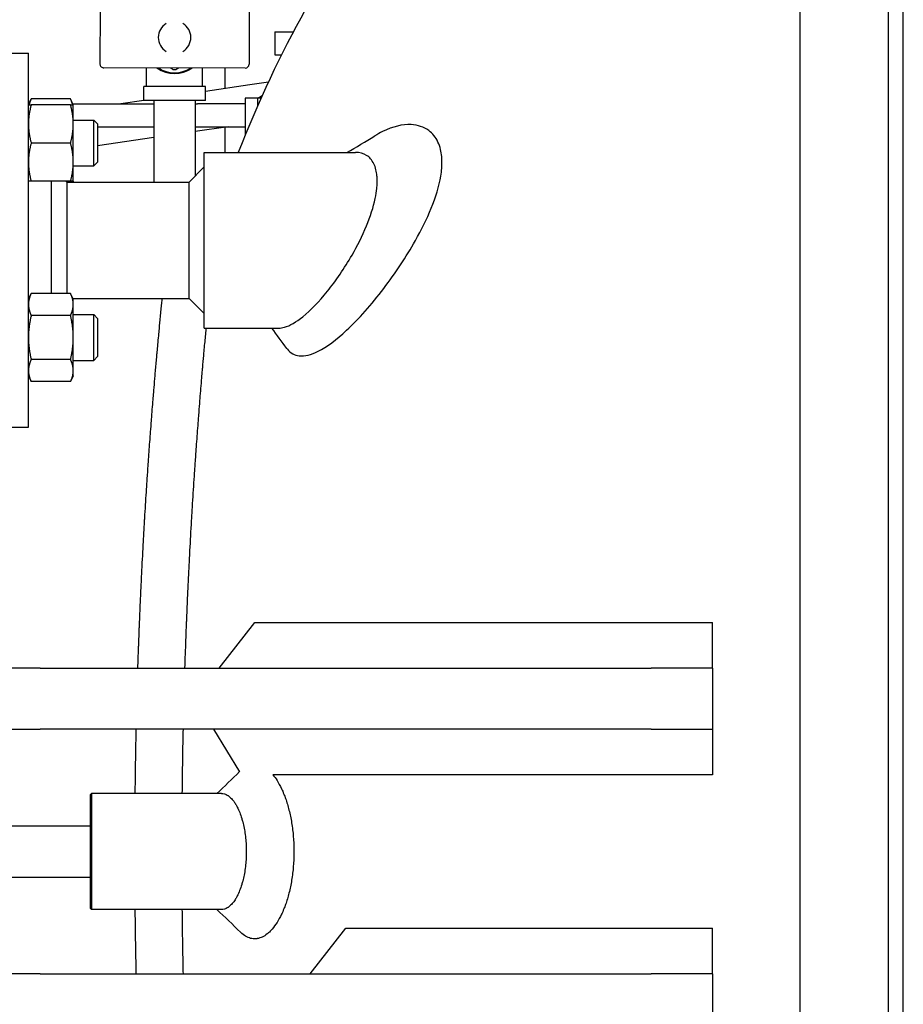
# Model space of a CAD drawing. Header units: inches. Extents: x 18 to 846, y -67 to 561.
# Tile 321 of 656: x 317 to 332, y 473 to 489. Entities that reach past the tile are written whole.
import ezdxf

# ---------------------------------------------------------------- set-up
doc = ezdxf.new("R2010")
doc.units = ezdxf.units.IN
doc.header["$LTSCALE"] = 24
doc.header["$MEASUREMENT"] = 0
doc.layers.add('Dimension (ANSI)', color=7, linetype='Continuous', lineweight=25)
doc.layers.add('Visible (ANSI)', color=7, linetype='Continuous', lineweight=30)
doc.styles.add('Note Text (ANSI)', font='tahoma.ttf')
doc.dimstyles.new('SB Fraction-16 (ANSI)', dxfattribs={"dimscale": 24, "dimtxt": 0.125, "dimasz": 0.098425, "dimexe": 0.125, "dimexo": 0.0625, "dimgap": 0.031496, "dimtad": 0, "dimtih": 1, "dimtoh": 1, "dimdec": 4, "dimrnd": 1e-08, "dimzin": 0, "dimdsep": 46, "dimlunit": 5, "dimtxsty": 'Note Text (ANSI)', "dimcen": 0.09, "dimdle": 0.393701, "dimclrd": 256, "dimclre": 256, "dimclrt": 256, "dimadec": 0, "dimazin": 3, "dimtfac": 0.96, "dimtofl": 0, "dimtmove": 0, "dimatfit": 3, "dimfxl": 1, "dimfrac": 2, "dimtolj": 1, "dimtzin": 12, "dimlwd": -1, "dimlwe": -1, "dimarcsym": 0})

# ---------------------------------------------------------------- blocks, each defined once
blk = doc.blocks.new('*D18')
at = {"layer": 'Defpoints', "color": 0, "transparency": 16777216}
for p in [(331.678, 544.007), (242.86, 406.007), (331.678, 406.007)]:
    blk.add_point(p, dxfattribs=at)
at = {"layer": 'Dimension (ANSI)', "transparency": 16777216}
for p, q in [((330.178, 544.007), (239.86, 544.007)), ((242.86, 541.645), (242.86, 486.331)), ((242.86, 408.369), (242.86, 481.682)), ((330.178, 406.007), (239.86, 406.007))]:
    blk.add_line(p, q, dxfattribs=at)
for points in [[(242.466, 541.645), (243.253, 541.645), (242.86, 544.007)], [(242.466, 408.369), (243.253, 408.369), (242.86, 406.007)]]:
    blk.add_solid(points, dxfattribs=at)
at = {"layer": 'Dimension (ANSI)', "transparency": 16777216, "insert": (239.783, 485.575), "char_height": 3, "attachment_point": 1, "style": 'Note Text (ANSI)'}
blk.add_mtext('\\A1;138', dxfattribs=at)

msp = doc.modelspace()

# ---------------------------------------------------------------- linework, layer by layer
at = {"layer": 'Visible (ANSI)'}
for p, q in [((331.67843, 406.00673), (331.67843, 544.00673)), ((331.43041, 494.00673), (331.43041, 456.00673)), ((331.43041, 494.00673), (331.43041, 456.00673)), ((329.99328, 456.25673), (329.99328, 493.75673)), ((329.99328, 475.00673), (329.99328, 493.75673)), ((318.53391, 488.79194), (318.53312, 487.88944)), ((320.97391, 488.78979), (320.97312, 487.88729)), ((321.39531, 488.41716), (321.39495, 488.04216)), ((321.39531, 488.41716), (321.69671, 488.41687)), ((316.61263, 488.06673), (317.36263, 488.06673)), ((317.36263, 481.94673), (317.36263, 488.06673)), ((321.39495, 488.04216), (321.50467, 488.04206)), ((320.91006, 487.82435), (318.59606, 487.82638)), ((319.29343, 487.52086), (319.29343, 487.82577)), ((320.21343, 487.52086), (320.21343, 487.82496)), ((320.57643, 487.82464), (320.57643, 487.48833)), ((320.25843, 487.52086), (319.24843, 487.52086)), ((319.24843, 487.29086), (319.24843, 487.52086)), ((320.98538, 487.54813), (320.25843, 487.44182)), ((320.25843, 487.29086), (320.25843, 487.52086)), ((321.28813, 487.5924), (320.98538, 487.54813)), ((317.36263, 487.22272), (317.40771, 487.31941)), ((318.05154, 487.31941), (317.40771, 487.31941)), ((318.09663, 487.22272), (318.05154, 487.31941)), ((319.24843, 487.29412), (318.87591, 487.23964)), ((320.25843, 487.29086), (319.24843, 487.29086)), ((319.41593, 487.29086), (319.41593, 485.95673)), ((320.09093, 487.29086), (320.09093, 486.05753)), ((321.1099, 487.33339), (320.90693, 487.33339)), ((320.90693, 487.33339), (320.90693, 486.72136)), ((321.1099, 487.33339), (321.1099, 487.19869)), ((321.16974, 487.33339), (321.1099, 487.33339)), ((321.11457, 487.33339), (321.1891, 487.37643)), ((317.36263, 487.23964), (317.37052, 487.23964)), ((318.05154, 487.22272), (317.40771, 487.22272)), ((318.08874, 487.23964), (319.41593, 487.23964)), ((318.09663, 486.91022), (318.09663, 487.22272)), ((320.09093, 487.23964), (320.12843, 487.23964)), ((320.90693, 487.23964), (320.12843, 487.23964)), ((318.09663, 486.97272), (318.43013, 486.97272)), ((318.43013, 486.22272), (318.43013, 486.97272)), ((318.49263, 486.91022), (318.43013, 486.97272)), ((318.09663, 486.28522), (318.09663, 486.91022)), ((318.49263, 486.91022), (318.49263, 486.28522)), ((318.49263, 486.86464), (319.41593, 486.86464)), ((320.6309, 486.86464), (320.09093, 486.78568)), ((320.09093, 486.86464), (320.12843, 486.86464)), ((320.12843, 486.86464), (320.90693, 486.86464)), ((320.57643, 486.85668), (320.57643, 486.44423)), ((319.41593, 486.68697), (318.49263, 486.55194)), ((318.05154, 486.59772), (317.40771, 486.59772)), ((320.24013, 483.56923), (320.24013, 486.44423)), ((320.24013, 486.44423), (322.71691, 486.44423)), ((318.09663, 485.97272), (318.09663, 486.28522)), ((318.09663, 486.22272), (318.43013, 486.22272)), ((318.49263, 486.28522), (318.43013, 486.22272)), ((319.99013, 485.95673), (320.24013, 486.20673)), ((318.05154, 485.97272), (317.40771, 485.97272)), ((317.74263, 484.13743), (317.74263, 485.97272)), ((317.99263, 485.95673), (317.97664, 485.97272)), ((317.99263, 485.95673), (319.99013, 485.95673)), ((317.99263, 485.95673), (317.99263, 485.00673)), ((318.09663, 485.97272), (318.08917, 485.95673)), ((319.99013, 485.00673), (319.99013, 485.95673)), ((317.99263, 485.00673), (317.99263, 484.13743)), ((319.99013, 484.05673), (319.99013, 485.00673)), ((317.36263, 484.04074), (317.40771, 484.13743)), ((318.05154, 484.13743), (317.40771, 484.13743)), ((318.09663, 484.04074), (318.05154, 484.13743)), ((318.08917, 484.05673), (319.99013, 484.05673)), ((318.09663, 483.95701), (318.09663, 484.04074)), ((318.09663, 483.41574), (318.09663, 483.95701)), ((319.99013, 484.05673), (320.24013, 483.80673)), ((318.05154, 483.77658), (317.40771, 483.77658)), ((318.09663, 483.79074), (318.43013, 483.79074)), ((318.43013, 483.04074), (318.43013, 483.79074)), ((318.49263, 483.72824), (318.43013, 483.79074)), ((318.49263, 483.72824), (318.49263, 483.10324)), ((320.24013, 483.56923), (321.45755, 483.56923)), ((318.09663, 482.87447), (318.09663, 483.41574)), ((318.49263, 483.10324), (318.43013, 483.04074)), ((318.05154, 483.0549), (317.40771, 483.0549)), ((318.09663, 483.04074), (318.43013, 483.04074)), ((317.36263, 482.79074), (317.40771, 482.69405)), ((318.09663, 482.79074), (318.05154, 482.69405)), ((318.09663, 482.79074), (318.09663, 482.87447)), ((318.05154, 482.69405), (317.40771, 482.69405)), ((316.61263, 481.94673), (317.36263, 481.94673)), ((320.4809, 478.00673), (321.0693, 478.75196)), ((321.0693, 478.75196), (328.55343, 478.75196)), ((328.55343, 478.00673), (328.55343, 478.75196)), ((317.55343, 478.00673), (316.55343, 478.00673)), ((317.55343, 478.00673), (327.55343, 478.00673)), ((328.55343, 478.00673), (327.55343, 478.00673)), ((328.55343, 478.00673), (328.55343, 477.00673)), ((316.55343, 477.00673), (317.55343, 477.00673)), ((327.55343, 477.00673), (317.55343, 477.00673)), ((320.39276, 477.00673), (320.81876, 476.31135)), ((327.55343, 477.00673), (328.55343, 477.00673)), ((328.55343, 477.00673), (328.55343, 476.2615)), ((318.37753, 475.94111), (318.39316, 475.95673)), ((318.37753, 474.07236), (318.37753, 475.94111)), ((318.39316, 475.95673), (318.39316, 474.05673)), ((320.51943, 475.95673), (318.39316, 475.95673)), ((316.17313, 475.42673), (318.37753, 475.42673)), ((329.99328, 456.25673), (329.99328, 475.00673)), ((316.17313, 474.58673), (318.37753, 474.58673)), ((318.37753, 474.07236), (318.39316, 474.05673)), ((320.51943, 474.05673), (318.39316, 474.05673)), ((321.97263, 473.00673), (322.55446, 473.75097)), ((322.55446, 473.75097), (328.55343, 473.75097)), ((328.55343, 473.00673), (328.55343, 473.75097)), ((317.55343, 473.00673), (316.55343, 473.00673)), ((317.55343, 473.00673), (327.55343, 473.00673)), ((328.55343, 473.00673), (327.55343, 473.00673)), ((328.55343, 473.00673), (328.55343, 472.00673))]:
    msp.add_line(p, q, dxfattribs=at)
for centre, radius, start, end in [((319.7535, 488.32536), 0.2665, 121.069685, 238.829657), ((319.7535, 488.32536), 0.2665, 301.069685, 58.829657), ((318.59612, 487.88938), 0.063, 179.949671, 269.949671), ((319.75343, 488.24086), 0.505, 235.312951, 304.586391), ((319.75343, 488.24086), 0.49213, 237.546258, 302.353085), ((319.75343, 488.24086), 0.44291, 267.905473, 272.094527), ((319.75343, 488.24098), 0.44303, 270, 271.960645), ((320.91012, 487.88735), 0.063, 269.949671, 359.949671)]:
    msp.add_arc(centre, radius, start, end, dxfattribs=at)
for points, knots in [([(328.55343, 493.75673), (327.99443, 493.75673), (327.43582, 493.66667), (326.30616, 493.30273), (325.73772, 493.01577), (324.56787, 492.20954), (323.97494, 491.66088), (322.87033, 490.36271), (322.35841, 489.61292), (321.49164, 488.05942), (321.12486, 487.27826), (320.79524, 486.44423)], [0, 0, 0, 0, 0.159713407, 0.159713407, 0.331843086, 0.331843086, 0.531261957, 0.531261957, 0.730680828, 0.730680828, 0.901923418, 0.901923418, 0.901923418, 0.901923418]), ([(319.72812, 487.80087), (319.72855, 487.80063), (319.72898, 487.80039), (319.73187, 487.799), (319.73461, 487.79834), (319.73724, 487.79825)], [-0.1074861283, -0.1074861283, -0.1074861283, -0.1074861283, -0.1038007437, -0.1038007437, -0.0837365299, -0.0837365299, -0.0837365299, -0.0837365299]), ([(319.76962, 487.79825), (319.77225, 487.79834), (319.77499, 487.799), (319.77787, 487.80039), (319.77831, 487.80063), (319.77874, 487.80087)], [-0.241402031, -0.241402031, -0.241402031, -0.241402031, -0.2213378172, -0.2213378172, -0.2176524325, -0.2176524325, -0.2176524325, -0.2176524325]), ([(321.59125, 483.23673), (321.59421, 483.23272), (321.59721, 483.2288), (321.60027, 483.22499), (321.65111, 483.1615), (321.71544, 483.12602), (321.88206, 483.10495), (321.98822, 483.13164), (322.24769, 483.26172), (322.40492, 483.38035), (322.76701, 483.7185), (322.97521, 483.95383), (323.36633, 484.46766), (323.54398, 484.73421), (323.79228, 485.17412), (323.88178, 485.35318), (324.02761, 485.71203), (324.08256, 485.88974), (324.11715, 486.09977), (324.1224, 486.14217), (324.12751, 486.20723), (324.12872, 486.2306), (324.12969, 486.27294), (324.12965, 486.292), (324.12848, 486.33341), (324.12713, 486.35557), (324.12123, 486.4172), (324.11497, 486.45515), (324.09561, 486.53573), (324.08125, 486.57689), (324.02647, 486.69346), (323.97532, 486.75522), (323.83255, 486.86192), (323.7335, 486.89333), (323.48174, 486.90608), (323.32126, 486.86605), (323.11547, 486.76485), (323.07226, 486.7409), (323.02893, 486.71421)], [34.23364595, 34.23364595, 34.23364595, 34.23364595, 34.32286471, 34.32286471, 34.32286471, 35.80728506, 35.80728506, 37.60739687, 37.60739687, 39.81655036, 39.81655036, 42.48412048, 42.48412048, 44.96809272, 44.96809272, 46.58270325, 46.58270325, 48.21651639, 48.21651639, 48.64198315, 48.64198315, 48.88711474, 48.88711474, 49.09407152, 49.09407152, 49.34477196, 49.34477196, 49.80897703, 49.80897703, 50.38965513, 50.38965513, 51.61412338, 51.61412338, 53.26402451, 53.26402451, 55.49633706, 55.49633706, 56.0851961, 56.0851961, 56.0851961, 56.0851961]), ([(321.45755, 483.56923), (321.48747, 483.56923), (321.51922, 483.57414), (321.64334, 483.60952), (321.74477, 483.66918), (321.98156, 483.85973), (322.11922, 484.0028), (322.39449, 484.34526), (322.53275, 484.5464), (322.74563, 484.91687), (322.82721, 485.07888), (322.9575, 485.39475), (323.00729, 485.54677), (323.04946, 485.74765), (323.05823, 485.80271), (323.06636, 485.88265), (323.06822, 485.90908), (323.06991, 485.95543), (323.07008, 485.97558), (323.06916, 486.01744), (323.06792, 486.03896), (323.06257, 486.09485), (323.05708, 486.12773), (323.0405, 486.19526), (323.02854, 486.22864), (322.98418, 486.31927), (322.94387, 486.36453), (322.84375, 486.42851), (322.78287, 486.44423), (322.71691, 486.44423)], [25.93316069, 25.93316069, 25.93316069, 25.93316069, 26.50415136, 26.50415136, 28.06105512, 28.06105512, 29.95158226, 29.95158226, 31.8756514, 31.8756514, 33.24013465, 33.24013465, 34.51222831, 34.51222831, 35.01397029, 35.01397029, 35.27115999, 35.27115999, 35.47761363, 35.47761363, 35.71133356, 35.71133356, 36.10564474, 36.10564474, 36.58155263, 36.58155263, 37.5521907, 37.5521907, 38.61249984, 38.61249984, 38.61249984, 38.61249984]), ([(319.54776, 484.05673), (319.545, 484.02936), (319.54221, 484.00146), (319.53938, 483.97305), (319.53862, 483.96546), (319.53786, 483.95783), (319.5371, 483.95017), (319.53353, 483.91428), (319.52991, 483.8776), (319.52624, 483.84015), (319.52247, 483.80177), (319.51865, 483.76256), (319.51478, 483.72254), (319.51394, 483.71382), (319.51309, 483.70505), (319.51224, 483.69624), (319.50882, 483.66077), (319.50537, 483.62472), (319.50189, 483.58811), (319.50101, 483.57881), (319.50012, 483.56948), (319.49923, 483.56011), (319.49567, 483.52252), (319.49208, 483.48436), (319.48846, 483.44563), (319.48405, 483.39846), (319.47959, 483.35034), (319.4751, 483.30135), (319.47415, 483.29099), (319.47319, 483.28059), (319.47224, 483.27016), (319.4686, 483.23038), (319.46494, 483.19004), (319.46127, 483.1492), (319.46091, 483.14522), (319.46055, 483.14123), (319.4602, 483.13725), (319.45958, 483.13038), (319.45896, 483.12349), (319.45834, 483.11659), (319.45507, 483.08003), (319.45178, 483.04308), (319.44848, 483.00577), (319.44187, 482.93093), (319.43521, 482.85434), (319.42852, 482.77622), (319.42751, 482.76451), (319.42651, 482.75275), (319.42551, 482.74097), (319.42021, 482.67887), (319.41491, 482.61583), (319.4096, 482.55195), (319.40886, 482.54303), (319.40812, 482.5341), (319.40738, 482.52516), (319.40711, 482.52193), (319.40685, 482.51871), (319.40658, 482.51549), (319.4034, 482.47698), (319.40021, 482.43814), (319.39703, 482.39898), (319.38848, 482.29384), (319.37994, 482.1864), (319.37145, 482.07694), (319.37046, 482.06427), (319.36948, 482.05157), (319.3685, 482.03884), (319.36773, 482.02894), (319.36697, 482.01902), (319.36621, 482.00908), (319.36158, 481.94893), (319.35698, 481.88816), (319.35239, 481.8268), (319.35143, 481.81399), (319.35048, 481.80116), (319.34952, 481.7883), (319.34156, 481.68114), (319.33366, 481.57223), (319.32587, 481.46178), (319.32216, 481.40922), (319.31846, 481.35627), (319.3148, 481.30298), (319.31392, 481.29014), (319.31303, 481.27729), (319.31215, 481.26442), (319.30686, 481.187), (319.30162, 481.10885), (319.29644, 481.03006), (319.2956, 481.0173), (319.29477, 481.00452), (319.29393, 480.99172), (319.29167, 480.95705), (319.28942, 480.92226), (319.28718, 480.88735), (319.27825, 480.74809), (319.26951, 480.60666), (319.26101, 480.46347), (319.26027, 480.45115), (319.25954, 480.43882), (319.25882, 480.42647), (319.25775, 480.40845), (319.2567, 480.39041), (319.25564, 480.37233), (319.25403, 480.34471), (319.25243, 480.31701), (319.25083, 480.28926), (319.24857, 480.24979), (319.24632, 480.21018), (319.24409, 480.17045), (319.24342, 480.1585), (319.24275, 480.14655), (319.24208, 480.13458), (319.23356, 479.98169), (319.22533, 479.82693), (319.21743, 479.67065), (319.21587, 479.6398), (319.21432, 479.60889), (319.21279, 479.57792), (319.21224, 479.56684), (319.21169, 479.55575), (319.21115, 479.54466), (319.20682, 479.45671), (319.2026, 479.36826), (319.19849, 479.27938), (319.198, 479.26881), (319.19751, 479.25823), (319.19703, 479.24765), (319.19378, 479.17689), (319.1906, 479.10586), (319.1875, 479.03457), (319.18222, 478.91346), (319.17715, 478.79154), (319.1723, 478.66895), (319.17193, 478.65957), (319.17156, 478.65019), (319.17119, 478.64081), (319.1704, 478.62071), (319.16962, 478.6006), (319.16884, 478.58047), (319.16633, 478.5152), (319.16387, 478.44974), (319.16148, 478.38413), (319.16116, 478.37533), (319.16084, 478.36653), (319.16052, 478.35772), (319.1602, 478.34902), (319.15989, 478.34032), (319.15958, 478.33161), (319.15571, 478.22379), (319.15201, 478.11546), (319.1485, 478.00673)], [0.778215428, 0.778215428, 0.778215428, 0.778215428, 0.781110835, 0.781110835, 0.781110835, 0.781884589, 0.781884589, 0.781884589, 0.78550723, 0.78550723, 0.78550723, 0.789220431, 0.789220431, 0.789220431, 0.790030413, 0.790030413, 0.790030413, 0.793293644, 0.793293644, 0.793293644, 0.794122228, 0.794122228, 0.794122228, 0.797447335, 0.797447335, 0.797447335, 0.80149702, 0.80149702, 0.80149702, 0.802353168, 0.802353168, 0.802353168, 0.805616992, 0.805616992, 0.805616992, 0.805934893, 0.805934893, 0.805934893, 0.806482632, 0.806482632, 0.806482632, 0.809385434, 0.809385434, 0.809385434, 0.81520909, 0.81520909, 0.81520909, 0.816082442, 0.816082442, 0.816082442, 0.820684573, 0.820684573, 0.820684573, 0.821326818, 0.821326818, 0.821326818, 0.821557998, 0.821557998, 0.821557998, 0.824318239, 0.824318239, 0.824318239, 0.831729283, 0.831729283, 0.831729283, 0.832587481, 0.832587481, 0.832587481, 0.833255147, 0.833255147, 0.833255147, 0.837297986, 0.837297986, 0.837297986, 0.838141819, 0.838141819, 0.838141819, 0.845175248, 0.845175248, 0.845175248, 0.848522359, 0.848522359, 0.848522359, 0.849328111, 0.849328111, 0.849328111, 0.854175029, 0.854175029, 0.854175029, 0.854960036, 0.854960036, 0.854960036, 0.857087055, 0.857087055, 0.857087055, 0.865571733, 0.865571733, 0.865571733, 0.86630193, 0.86630193, 0.86630193, 0.867367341, 0.867367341, 0.867367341, 0.868996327, 0.868996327, 0.868996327, 0.871313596, 0.871313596, 0.871313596, 0.872010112, 0.872010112, 0.872010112, 0.880909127, 0.880909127, 0.880909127, 0.882665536, 0.882665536, 0.882665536, 0.883293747, 0.883293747, 0.883293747, 0.88827426, 0.88827426, 0.88827426, 0.888866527, 0.888866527, 0.888866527, 0.892826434, 0.892826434, 0.892826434, 0.899554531, 0.899554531, 0.899554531, 0.900069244, 0.900069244, 0.900069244, 0.901171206, 0.901171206, 0.901171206, 0.904744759, 0.904744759, 0.904744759, 0.905224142, 0.905224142, 0.905224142, 0.905697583, 0.905697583, 0.905697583, 0.911560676, 0.911560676, 0.911560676, 0.911560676]), ([(320.26713, 483.56923), (320.2669, 483.56674), (320.26666, 483.56425), (320.26643, 483.56175), (320.26603, 483.55745), (320.26562, 483.55314), (320.26522, 483.54883), (320.26452, 483.5414), (320.26382, 483.53396), (320.26313, 483.52651), (320.25944, 483.487), (320.25573, 483.44711), (320.25203, 483.4069), (320.2446, 483.32622), (320.23711, 483.24365), (320.22961, 483.15954), (320.22848, 483.14693), (320.22735, 483.13428), (320.22623, 483.1216), (320.2203, 483.05479), (320.21436, 482.98705), (320.20844, 482.9186), (320.20761, 482.90905), (320.20679, 482.89948), (320.20596, 482.8899), (320.20566, 482.88646), (320.20537, 482.88301), (320.20507, 482.87955), (320.20152, 482.83832), (320.19797, 482.79673), (320.19443, 482.7548), (320.1849, 482.64223), (320.17539, 482.5272), (320.16597, 482.41042), (320.16488, 482.39689), (320.16379, 482.38335), (320.1627, 482.36977), (320.16185, 482.35922), (320.16101, 482.34864), (320.16016, 482.33806), (320.15504, 482.27396), (320.14994, 482.2092), (320.14487, 482.14386), (320.14381, 482.13023), (320.14275, 482.11656), (320.14169, 482.10288), (320.13288, 481.98879), (320.12417, 481.87299), (320.11559, 481.75592), (320.1115, 481.70021), (320.10744, 481.64409), (320.10341, 481.58761), (320.10244, 481.57401), (320.10147, 481.56039), (320.1005, 481.54676), (320.09468, 481.46472), (320.08893, 481.38194), (320.08324, 481.2986), (320.08232, 481.2851), (320.08141, 481.27159), (320.08049, 481.25806), (320.07801, 481.2214), (320.07554, 481.18464), (320.07309, 481.14779), (320.06332, 481.00079), (320.05376, 480.85145), (320.04448, 480.70057), (320.04368, 480.68759), (320.04288, 480.6746), (320.04209, 480.66159), (320.04093, 480.64261), (320.03977, 480.62361), (320.03862, 480.60459), (320.03687, 480.57551), (320.03512, 480.54638), (320.03338, 480.5172), (320.03091, 480.4757), (320.02847, 480.43404), (320.02604, 480.39226), (320.02531, 480.3797), (320.02458, 480.36713), (320.02385, 480.35454), (320.01458, 480.19376), (320.00563, 480.03106), (319.99705, 479.86724), (319.99536, 479.8349), (319.99368, 479.8025), (319.99202, 479.77003), (319.99142, 479.75842), (319.99083, 479.7468), (319.99024, 479.73517), (319.98555, 479.64297), (319.98097, 479.55027), (319.97652, 479.45716), (319.97599, 479.44608), (319.97546, 479.43501), (319.97494, 479.42392), (319.97142, 479.34981), (319.96798, 479.27546), (319.96462, 479.2009), (319.95892, 479.07422), (319.95344, 478.94672), (319.9482, 478.81863), (319.9478, 478.80883), (319.9474, 478.79902), (319.947, 478.78922), (319.94615, 478.76822), (319.9453, 478.74721), (319.94447, 478.72619), (319.94175, 478.658), (319.9391, 478.58965), (319.93652, 478.52118), (319.93617, 478.51199), (319.93583, 478.5028), (319.93548, 478.49361), (319.93514, 478.48453), (319.93481, 478.47545), (319.93447, 478.46636), (319.92882, 478.31396), (319.92352, 478.16065), (319.91858, 478.00673)], [0.805432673, 0.805432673, 0.805432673, 0.805432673, 0.805616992, 0.805616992, 0.805616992, 0.805934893, 0.805934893, 0.805934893, 0.806482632, 0.806482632, 0.806482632, 0.809385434, 0.809385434, 0.809385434, 0.81520909, 0.81520909, 0.81520909, 0.816082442, 0.816082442, 0.816082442, 0.820684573, 0.820684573, 0.820684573, 0.821326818, 0.821326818, 0.821326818, 0.821557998, 0.821557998, 0.821557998, 0.824318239, 0.824318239, 0.824318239, 0.831729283, 0.831729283, 0.831729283, 0.832587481, 0.832587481, 0.832587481, 0.833255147, 0.833255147, 0.833255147, 0.837297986, 0.837297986, 0.837297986, 0.838141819, 0.838141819, 0.838141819, 0.845175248, 0.845175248, 0.845175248, 0.848522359, 0.848522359, 0.848522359, 0.849328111, 0.849328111, 0.849328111, 0.854175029, 0.854175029, 0.854175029, 0.854960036, 0.854960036, 0.854960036, 0.857087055, 0.857087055, 0.857087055, 0.865571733, 0.865571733, 0.865571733, 0.86630193, 0.86630193, 0.86630193, 0.867367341, 0.867367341, 0.867367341, 0.868996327, 0.868996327, 0.868996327, 0.871313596, 0.871313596, 0.871313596, 0.872010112, 0.872010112, 0.872010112, 0.880909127, 0.880909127, 0.880909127, 0.882665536, 0.882665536, 0.882665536, 0.883293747, 0.883293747, 0.883293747, 0.88827426, 0.88827426, 0.88827426, 0.888866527, 0.888866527, 0.888866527, 0.892826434, 0.892826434, 0.892826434, 0.899554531, 0.899554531, 0.899554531, 0.900069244, 0.900069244, 0.900069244, 0.901171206, 0.901171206, 0.901171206, 0.904744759, 0.904744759, 0.904744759, 0.905224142, 0.905224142, 0.905224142, 0.905697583, 0.905697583, 0.905697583, 0.913639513, 0.913639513, 0.913639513, 0.913639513]), ([(319.12157, 477.00673), (319.11977, 476.92303), (319.11808, 476.83917), (319.1165, 476.75518), (319.11641, 476.75041), (319.11632, 476.74563), (319.11624, 476.74086), (319.11429, 476.63668), (319.11252, 476.5323), (319.11093, 476.42776), (319.11087, 476.42386), (319.11081, 476.41996), (319.11075, 476.41606), (319.11054, 476.40202), (319.11033, 476.38799), (319.11012, 476.37395), (319.10808, 476.23513), (319.10635, 476.09603), (319.10493, 475.95673)], [0.9293619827, 0.9293619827, 0.9293619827, 0.9293619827, 0.9337940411, 0.9337940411, 0.9337940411, 0.9340458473, 0.9340458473, 0.9340458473, 0.9395419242, 0.9395419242, 0.9395419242, 0.9397471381, 0.9397471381, 0.9397471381, 0.9404848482, 0.9404848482, 0.9404848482, 0.9477801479, 0.9477801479, 0.9477801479, 0.9477801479]), ([(319.89185, 477.00673), (319.89055, 476.9459), (319.88931, 476.885), (319.88813, 476.82404), (319.88803, 476.81907), (319.88794, 476.81411), (319.88784, 476.80914), (319.88576, 476.70077), (319.88385, 476.59219), (319.88214, 476.48352), (319.88208, 476.47946), (319.88201, 476.47541), (319.88195, 476.47135), (319.88172, 476.45676), (319.8815, 476.44217), (319.88128, 476.42758), (319.8789, 476.27094), (319.87692, 476.11395), (319.87532, 475.95673)], [0.9307019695, 0.9307019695, 0.9307019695, 0.9307019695, 0.9337940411, 0.9337940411, 0.9337940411, 0.9340458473, 0.9340458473, 0.9340458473, 0.9395419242, 0.9395419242, 0.9395419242, 0.9397471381, 0.9397471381, 0.9397471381, 0.9404848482, 0.9404848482, 0.9404848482, 0.9484048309, 0.9484048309, 0.9484048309, 0.9484048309]), ([(328.55343, 476.2615), (328.13269, 476.2615), (327.71595, 476.2615), (326.88749, 476.2615), (326.48346, 476.2615), (325.26234, 476.2615), (324.52195, 476.2615), (322.92652, 476.2615), (322.07992, 476.2615), (321.36345, 476.2615)], [-34.06741351, -34.06741351, -34.06741351, -34.06741351, -29.9596097, -29.9596097, -25.75966973, -25.75966973, -16.71848221, -16.71848221, -3.39565443, -3.39565443, -3.39565443, -3.39565443]), ([(321.36345, 476.26149), (321.38629, 476.23375), (321.40912, 476.2021), (321.43081, 476.16779), (321.45583, 476.1282), (321.48084, 476.08264), (321.50395, 476.03387), (321.51698, 476.00637), (321.52987, 475.97694), (321.54228, 475.94608), (321.55186, 475.92226), (321.56114, 475.89762), (321.56999, 475.87251), (321.59026, 475.81503), (321.60949, 475.75128), (321.62608, 475.68545), (321.64272, 475.61939), (321.65762, 475.54753), (321.6695, 475.47458), (321.68139, 475.40152), (321.69085, 475.32389), (321.6971, 475.24572), (321.70333, 475.16793), (321.70659, 475.08741), (321.70661, 475.00753), (321.70661, 475.00726), (321.70661, 475.007), (321.70661, 475.00673)], [0.823380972, 0.823380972, 0.823380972, 0.823380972, 0.842849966, 0.842849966, 0.842849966, 0.865309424, 0.865309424, 0.865309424, 0.877975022, 0.877975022, 0.877975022, 0.887751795, 0.887751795, 0.887751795, 0.91012912, 0.91012912, 0.91012912, 0.932587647, 0.932587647, 0.932587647, 0.955079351, 0.955079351, 0.955079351, 0.977461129, 0.977461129, 0.977461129, 0.977535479, 0.977535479, 0.977535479, 0.977535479]), ([(320.51943, 475.95673), (320.53686, 475.95671), (320.55447, 475.95393), (320.57161, 475.94854), (320.58999, 475.94276), (320.60857, 475.93377), (320.62643, 475.92206), (320.62726, 475.92151), (320.62809, 475.92096), (320.62891, 475.92041), (320.63895, 475.91367), (320.649, 475.90592), (320.65887, 475.89731), (320.66716, 475.89007), (320.67533, 475.88222), (320.68328, 475.8739), (320.70054, 475.85582), (320.71776, 475.8343), (320.73364, 475.81107), (320.74024, 475.80143), (320.74682, 475.7912), (320.75327, 475.78056), (320.76226, 475.76571), (320.77098, 475.75004), (320.77921, 475.73405), (320.79325, 475.70679), (320.80701, 475.67619), (320.81913, 475.64554), (320.8312, 475.61499), (320.84289, 475.58121), (320.85294, 475.54806), (320.85861, 475.52936), (320.86411, 475.50976), (320.86923, 475.48997), (320.87318, 475.4747), (320.87691, 475.45931), (320.88035, 475.4442), (320.88823, 475.40961), (320.89544, 475.37236), (320.90124, 475.33682), (320.90706, 475.30115), (320.91208, 475.26343), (320.91588, 475.22729), (320.91969, 475.1911), (320.92259, 475.15389), (320.92449, 475.11711), (320.92638, 475.08052), (320.92734, 475.04338), (320.92734, 475.00673)], [0.707999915, 0.707999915, 0.707999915, 0.707999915, 0.728658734, 0.728658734, 0.728658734, 0.750822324, 0.750822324, 0.750822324, 0.751851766, 0.751851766, 0.751851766, 0.764352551, 0.764352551, 0.764352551, 0.774847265, 0.774847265, 0.774847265, 0.797647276, 0.797647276, 0.797647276, 0.807117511, 0.807117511, 0.807117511, 0.820323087, 0.820323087, 0.820323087, 0.842849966, 0.842849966, 0.842849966, 0.865309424, 0.865309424, 0.865309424, 0.877975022, 0.877975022, 0.877975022, 0.887751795, 0.887751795, 0.887751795, 0.91012912, 0.91012912, 0.91012912, 0.932587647, 0.932587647, 0.932587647, 0.955079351, 0.955079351, 0.955079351, 0.977461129, 0.977461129, 0.977461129, 0.977461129]), ([(320.92449, 474.89632), (320.9226, 474.85977), (320.91968, 474.82227), (320.91587, 474.78606), (320.91206, 474.74991), (320.90704, 474.71219), (320.90121, 474.67645), (320.89538, 474.64073), (320.88813, 474.60335), (320.88022, 474.56869), (320.87683, 474.55378), (320.87314, 474.53859), (320.86923, 474.52349), (320.86406, 474.50352), (320.8585, 474.48374), (320.85279, 474.46492), (320.84273, 474.43176), (320.83104, 474.398), (320.81889, 474.36731), (320.80671, 474.33655), (320.79294, 474.30603), (320.77891, 474.27882), (320.77078, 474.26306), (320.76214, 474.24756), (320.75325, 474.23288), (320.74671, 474.22207), (320.74003, 474.2117), (320.73332, 474.20191), (320.71741, 474.17871), (320.70021, 474.15726), (320.68293, 474.13919), (320.67509, 474.131), (320.66704, 474.12328), (320.65887, 474.11616), (320.64889, 474.10744), (320.63873, 474.09963), (320.6286, 474.09284), (320.62788, 474.09236), (320.62715, 474.09188), (320.62643, 474.0914), (320.60847, 474.07963), (320.58976, 474.07058), (320.57122, 474.0648), (320.55418, 474.05949), (320.53673, 474.05675), (320.51943, 474.05673)], [0, 0, 0, 0, 0.022507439, 0.022507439, 0.022507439, 0.044983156, 0.044983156, 0.044983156, 0.067441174, 0.067441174, 0.067441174, 0.077099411, 0.077099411, 0.077099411, 0.089871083, 0.089871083, 0.089871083, 0.112369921, 0.112369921, 0.112369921, 0.134909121, 0.134909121, 0.134909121, 0.147966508, 0.147966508, 0.147966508, 0.157579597, 0.157579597, 0.157579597, 0.18037801, 0.18037801, 0.18037801, 0.190712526, 0.190712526, 0.190712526, 0.203350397, 0.203350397, 0.203350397, 0.204251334, 0.204251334, 0.204251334, 0.226570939, 0.226570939, 0.226570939, 0.247073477, 0.247073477, 0.247073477, 0.247073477]), ([(320.92734, 475.00673), (320.92734, 475.00661), (320.92734, 475.00649), (320.92734, 475.00637), (320.92733, 474.96958), (320.92638, 474.93279), (320.92449, 474.89632)], [0.9774611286, 0.9774611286, 0.9774611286, 0.9774611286, 0.9775354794, 0.9775354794, 0.9775354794, 1, 1, 1, 1]), ([(321.6971, 474.76768), (321.69084, 474.68948), (321.68137, 474.61177), (321.66946, 474.53867), (321.65757, 474.46567), (321.64267, 474.39383), (321.62599, 474.32766), (321.60932, 474.26154), (321.58999, 474.1976), (321.56966, 474.14002), (321.56092, 474.11525), (321.55176, 474.09095), (321.5423, 474.06744), (321.5298, 474.03635), (321.51678, 474.00663), (321.50361, 473.97888), (321.48041, 473.92999), (321.4554, 473.88451), (321.43031, 473.84489), (321.40517, 473.80519), (321.3785, 473.76908), (321.35213, 473.73853), (321.33685, 473.72084), (321.3212, 473.70441), (321.30544, 473.68953), (321.29384, 473.67858), (321.28218, 473.66845), (321.27061, 473.65924), (321.24316, 473.63737), (321.21495, 473.6197), (321.18728, 473.60678), (321.17473, 473.60092), (321.16208, 473.59592), (321.14943, 473.59183), (321.13396, 473.58682), (321.11851, 473.58317), (321.10326, 473.58087), (321.10218, 473.58071), (321.10109, 473.58055), (321.1, 473.5804), (321.07306, 473.57666), (321.04594, 473.57705), (321.01948, 473.58146), (320.99168, 473.58611), (320.964, 473.59528), (320.93715, 473.60871), (320.90994, 473.62231), (320.88304, 473.64054), (320.85718, 473.66289), (320.84907, 473.6699), (320.84101, 473.67736), (320.83301, 473.68525)], [0, 0, 0, 0, 0.022507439, 0.022507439, 0.022507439, 0.044983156, 0.044983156, 0.044983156, 0.067441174, 0.067441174, 0.067441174, 0.077099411, 0.077099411, 0.077099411, 0.089871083, 0.089871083, 0.089871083, 0.112369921, 0.112369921, 0.112369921, 0.134909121, 0.134909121, 0.134909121, 0.147966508, 0.147966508, 0.147966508, 0.157579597, 0.157579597, 0.157579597, 0.18037801, 0.18037801, 0.18037801, 0.190712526, 0.190712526, 0.190712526, 0.203350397, 0.203350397, 0.203350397, 0.204251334, 0.204251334, 0.204251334, 0.226570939, 0.226570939, 0.226570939, 0.250019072, 0.250019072, 0.250019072, 0.273769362, 0.273769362, 0.273769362, 0.281222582, 0.281222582, 0.281222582, 0.281222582]), ([(319.10493, 474.05673), (319.10591, 473.96043), (319.10704, 473.86424), (319.10832, 473.76821), (319.10836, 473.76478), (319.10841, 473.76135), (319.10846, 473.75792), (319.10988, 473.65145), (319.11149, 473.54511), (319.11328, 473.43896), (319.11336, 473.43462), (319.11343, 473.43029), (319.1135, 473.42595), (319.11588, 473.28583), (319.11858, 473.14604), (319.12157, 473.00673)], [0.9808146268, 0.9808146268, 0.9808146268, 0.9808146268, 0.9858494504, 0.9858494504, 0.9858494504, 0.9860292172, 0.9860292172, 0.9860292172, 0.9916117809, 0.9916117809, 0.9916117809, 0.9918398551, 0.9918398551, 0.9918398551, 0.9992105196, 0.9992105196, 0.9992105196, 0.9992105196]), ([(319.87532, 474.05673), (319.87646, 473.94424), (319.8778, 473.83187), (319.87934, 473.71966), (319.87939, 473.7161), (319.87944, 473.71253), (319.87949, 473.70897), (319.88103, 473.59826), (319.88275, 473.48773), (319.88467, 473.37737), (319.88475, 473.37286), (319.88483, 473.36835), (319.88491, 473.36384), (319.887, 473.2446), (319.88931, 473.12554), (319.89185, 473.00673)], [0.9801923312, 0.9801923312, 0.9801923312, 0.9801923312, 0.9858494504, 0.9858494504, 0.9858494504, 0.9860292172, 0.9860292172, 0.9860292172, 0.9916117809, 0.9916117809, 0.9916117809, 0.9918398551, 0.9918398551, 0.9918398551, 0.9978724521, 0.9978724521, 0.9978724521, 0.9978724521])]:
    msp.add_open_spline(points, degree=3, knots=knots, dxfattribs=at)
for points, weights in [([(319.72812, 487.80087), (319.70637, 487.81343), (319.68559, 487.82542)], [1.08836347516, 1.10328901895, 1.11478688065]), ([(319.82106, 487.8253), (319.80038, 487.81337), (319.77874, 487.80087)], [1.11467155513, 1.10321422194, 1.08836347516]), ([(317.40771, 487.31941), (317.38394, 487.26843), (317.37291, 487.22272)], [1, 1.01965956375, 1.01895290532]), ([(318.08635, 487.22272), (318.07531, 487.26843), (318.05154, 487.31941)], [1.01895290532, 1.01965956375, 1]), ([(317.36263, 487.22272), (317.36263, 487.22272), (317.40771, 487.22272)], [1, 1.0379548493, 1]), ([(317.40771, 487.22272), (317.36263, 487.05525), (317.36263, 486.91022)], [1, 1.0379548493, 1]), ([(318.09663, 486.91022), (318.09663, 487.05525), (318.05154, 487.22272)], [1, 1.0379548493, 1]), ([(318.05154, 487.22272), (318.09663, 487.22272), (318.09663, 487.22272)], [1, 1.0379548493, 1]), ([(317.36263, 486.91022), (317.36263, 486.76519), (317.40771, 486.59772)], [1, 1.0379548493, 1]), ([(318.05154, 486.59772), (318.09663, 486.76519), (318.09663, 486.91022)], [1, 1.0379548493, 1]), ([(317.40771, 486.59772), (317.36263, 486.43025), (317.36263, 486.28522)], [1, 1.0379548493, 1]), ([(318.09663, 486.28522), (318.09663, 486.43025), (318.05154, 486.59772)], [1, 1.0379548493, 1]), ([(317.36263, 486.28522), (317.36263, 486.14019), (317.40771, 485.97272)], [1, 1.0379548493, 1]), ([(318.05154, 485.97272), (318.09663, 486.14019), (318.09663, 486.28522)], [1, 1.0379548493, 1]), ([(317.40771, 485.97272), (317.36263, 485.97272), (317.36263, 485.97272)], [1, 1.0379548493, 1]), ([(318.09663, 485.97272), (318.09663, 485.97272), (318.05154, 485.97272)], [1, 1.0379548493, 1]), ([(318.08215, 485.95673), (318.08443, 485.96478), (318.08635, 485.97272)], [1.01858442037, 1.01907558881, 1.01895290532]), ([(317.40771, 484.13743), (317.36263, 484.04074), (317.36263, 483.95701)], [1, 1.0379548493, 1]), ([(318.09663, 483.95701), (318.09663, 484.04074), (318.05154, 484.13743)], [1, 1.0379548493, 1]), ([(317.36263, 483.95701), (317.36263, 483.87327), (317.40771, 483.77658)], [1, 1.0379548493, 1]), ([(318.05154, 483.77658), (318.09663, 483.87327), (318.09663, 483.95701)], [1, 1.0379548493, 1]), ([(317.40771, 483.77658), (317.36263, 483.58321), (317.36263, 483.41574)], [1, 1.0379548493, 1]), ([(318.09663, 483.41574), (318.09663, 483.58321), (318.05154, 483.77658)], [1, 1.0379548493, 1]), ([(317.36263, 483.41574), (317.36263, 483.24827), (317.40771, 483.0549)], [1, 1.0379548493, 1]), ([(318.05154, 483.0549), (318.09663, 483.24827), (318.09663, 483.41574)], [1, 1.0379548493, 1]), ([(317.40771, 483.0549), (317.36263, 482.95821), (317.36263, 482.87447)], [1, 1.0379548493, 1]), ([(318.09663, 482.87447), (318.09663, 482.95821), (318.05154, 483.0549)], [1, 1.0379548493, 1]), ([(317.36263, 482.87447), (317.36263, 482.79074), (317.40771, 482.69405)], [1, 1.0379548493, 1]), ([(318.05154, 482.69405), (318.09663, 482.79074), (318.09663, 482.87447)], [1, 1.0379548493, 1])]:
    msp.add_rational_spline(points, weights, degree=2, dxfattribs=at)
for points in [[(322.57393, 486.44423), (322.72658, 486.53091), (322.87829, 486.62151), (323.0289, 486.71423)], [(321.59125, 483.23673), (321.50914, 483.34829), (321.42693, 483.45917), (321.34464, 483.56923)], [(320.44675, 475.95673), (320.5714, 476.07282), (320.69496, 476.19219), (320.81768, 476.3131)], [(321.70661, 475.00673), (321.70661, 474.92656), (321.70335, 474.84573), (321.6971, 474.76768)], [(320.83302, 473.68524), (320.70525, 473.81132), (320.57659, 473.93581), (320.44675, 474.05673)]]:
    msp.add_open_spline(points, degree=3, dxfattribs=at)

# ---------------------------------------------------------------- dimensions: what is measured, and where the dimension line sits
at = {"layer": 'Dimension (ANSI)'}
dim = msp.add_linear_dim(base=(242.85953, 406.00673), p1=(331.67843, 544.00673), p2=(331.67843, 406.00673), angle=90, dimstyle='SB Fraction-16 (ANSI)', override={"dimgap": 0.031496, "dimdec": 4, "dimtol": 0, "dimlim": 0, "dimtp": 0, "dimtm": 0, "dimtdec": 2, "dimatfit": 1}, dxfattribs=at)
dim.commit()
dim.dimension.update_dxf_attribs({"geometry": '*D18', "text_midpoint": (242.85953, 484.00673), "dimtype": 160})

doc.saveas('drawing.dxf')
